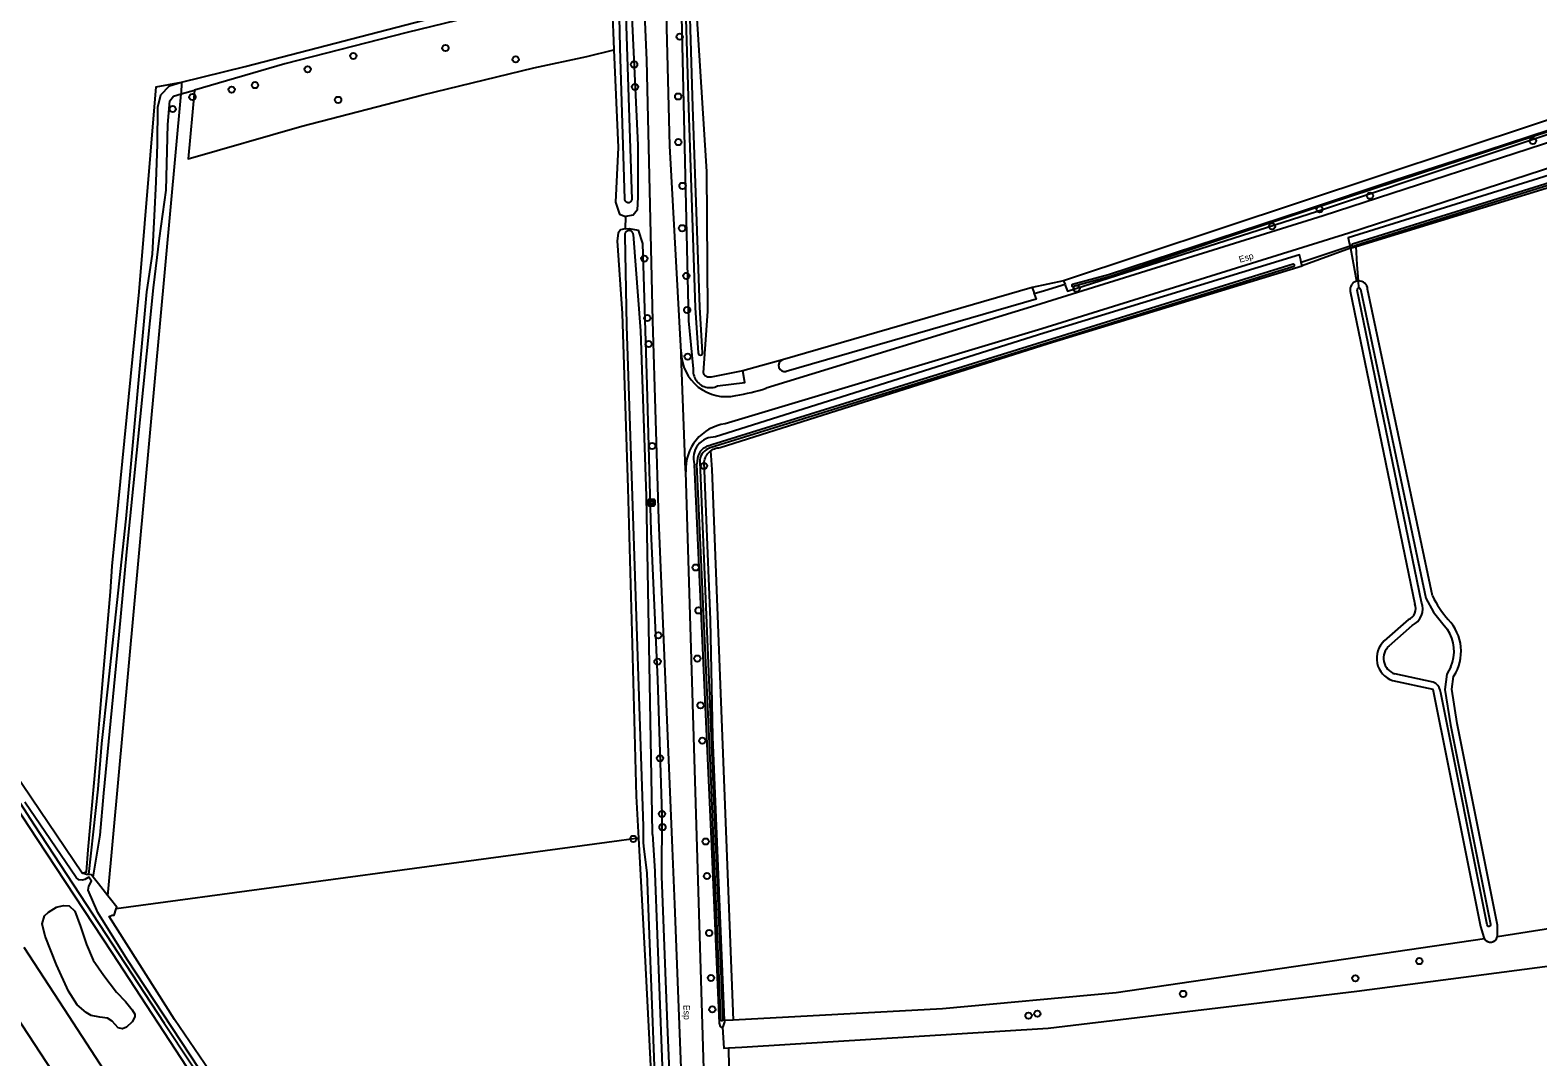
# Model space of a CAD drawing. Extents: x 161389 to 162585, y 388479 to 389761.
# Drawn here: x 161718.1 to 161952.4, y 389269.1 to 389428.7 of the extents above; entities that cross this region are included whole.
import ezdxf

# ---------------------------------------------------------------- set-up
doc = ezdxf.new("R2010")
doc.units = 0
for name, color, linetype in [('IMGEO_Berm_groen', 7, 'Continuous'), ('IMGEO_Boom', 7, 'Continuous'), ('IMGEO_Bouwland', 7, 'Continuous'), ('IMGEO_Duiker', 7, 'Continuous'), ('IMGEO_Grasland_overig', 7, 'Continuous'), ('IMGEO_Groenvoorziening', 7, 'Continuous'), ('IMGEO_Loofbos', 7, 'Continuous'), ('IMGEO_Oever', 7, 'Continuous'), ('IMGEO_Openbare_ruimte_label', 7, 'Continuous'), ('IMGEO_Rijbaan_autoweg', 7, 'Continuous'), ('IMGEO_Rijbaan_lokaal_gesloten', 7, 'Continuous'), ('IMGEO_Verklikker', 7, 'Continuous'), ('IMGEO_Waterloop', 7, 'Continuous')]:
    doc.layers.add(name, color=color, linetype=linetype)

msp = doc.modelspace()

# ---------------------------------------------------------------- linework, layer by layer
at = {"layer": 'IMGEO_Berm_groen'}
for points in [[(161805.93, 389169.69), (161805.38, 389170.88), (161796.59, 389184.9), (161786.72, 389200.2), (161780.32, 389210.09), (161770.77, 389224.55), (161763.88, 389234.87), (161753.41, 389250.95), (161744.22, 389264.76), (161730.82, 389285.29), (161719.23, 389302.92), (161711.24, 389314.99), (161697.13, 389336.75), (161684.88, 389355.19), (161669.65, 389378.34), (161655.09, 389400.11), (161643.66, 389417.21), (161641.39, 389420.35), (161635.2, 389429.39)], [(161723.23, 389292.66), (161724.11, 389292.59), (161725.02, 389291.76), (161725.88, 389289.41), (161726.85, 389286.6), (161727.88, 389284.15), (161729.51, 389281.78), (161731.5, 389279.16), (161732.89, 389277.71), (161733.94, 389276.46), (161734.36, 389275.79), (161734.34, 389275.33), (161733.94, 389274.57), (161733.07, 389273.77), (161732.4, 389273.48), (161731.75, 389273.63), (161730.82, 389274.66), (161730.1, 389275.14), (161728.88, 389275.28), (161727.56, 389275.57), (161726.8, 389276), (161725.37, 389277.24), (161724.04, 389279.35), (161722.16, 389283.42), (161720.39, 389287.87), (161719.92, 389289.8), (161720.3, 389291.03), (161720.93, 389291.64), (161722.16, 389292.38), (161723.23, 389292.66)]]:
    msp.add_lwpolyline(points, dxfattribs=at)
at = {"layer": 'IMGEO_Boom'}
for centre in [(161819.03, 389427.69), (161782.62, 389425.92), (161768.29, 389424.69), (161793.55, 389424.16), (161811.95, 389423.37), (161761.19, 389422.63), (161743.3, 389418.31), (161749.38, 389419.46), (161753.02, 389420.16), (161812.07, 389419.87), (161818.79, 389418.39), (161740.23, 389416.45), (161765.94, 389417.87), (161818.81, 389411.3), (161951.64, 389411.48), (161819.47, 389404.5), (161926.33, 389402.96), (161918.49, 389400.87), (161819.41, 389397.92), (161911.08, 389398.2), (161813.53, 389393.2), (161820.05, 389390.51), (161880.71, 389388.54), (161814, 389383.96), (161820.19, 389385.2), (161814.21, 389379.91), (161820.28, 389377.96), (161814.76, 389364.08), (161822.8, 389360.97), (161821.51, 389345.19), (161821.96, 389338.51), (161815.72, 389334.63), (161815.59, 389330.56), (161821.76, 389331.04), (161822.27, 389323.75), (161822.54, 389318.27), (161815.98, 389315.53), (161816.27, 389306.89), (161816.36, 389304.83), (161811.82, 389303.01), (161823.08, 389302.6), (161823.27, 389297.23), (161823.61, 389288.37), (161933.99, 389284.01), (161823.89, 389281.39), (161924.06, 389281.34), (161897.28, 389278.92), (161824.1, 389276.51), (161873.25, 389275.54), (161874.62, 389275.83)]:
    msp.add_circle(centre, 0.489, dxfattribs=at)
at = {"layer": 'IMGEO_Bouwland'}
for points in [[(161726.15, 389297.7), (161715.57, 389313.31), (161707.77, 389324.88), (161698.25, 389339.67), (161688.44, 389354.59), (161672.44, 389378.43), (161655.6, 389404.47), (161646.13, 389418.95), (161631.46, 389441.6), (161624.51, 389453.44), (161622.16, 389457.73)], [(161828.86, 389375.76), (161823.91, 389374.79), (161823.83, 389374.77), (161823.75, 389374.76), (161823.67, 389374.75), (161823.58, 389374.75), (161823.5, 389374.76), (161823.42, 389374.77), (161823.34, 389374.79), (161823.26, 389374.82), (161823.19, 389374.86), (161823.12, 389374.9), (161823.05, 389374.95), (161822.99, 389375), (161822.93, 389375.06), (161822.88, 389375.13), (161822.83, 389375.2), (161822.8, 389375.27), (161822.76, 389375.35), (161822.74, 389375.42), (161823.39, 389385.03), (161823.24, 389406.73), (161820.45, 389451.02)], [(161989.22, 389426.42), (161878.71, 389389.73)], [(161726.15, 389297.7), (161726.83, 389297.91), (161727.11, 389301.3), (161728.28, 389314.62), (161728.85, 389321.48), (161729.53, 389329.48), (161730.58, 389341.38), (161730.83, 389345.42), (161735.04, 389388.01), (161737.68, 389419.9), (161741.6, 389420.6)], [(161923.3, 389394.84), (161924.15, 389395.1), (161963.67, 389407.22)], [(161923.3, 389394.84), (161915.78, 389392.1)], [(161923.3, 389394.84), (161924.24, 389389.68)], [(161823.84, 389363.32), (161824.03, 389363.45), (161824.22, 389363.56), (161824.43, 389363.65), (161824.64, 389363.72), (161824.86, 389363.77), (161825.09, 389363.81), (161825.31, 389363.82), (161876.28, 389380.01), (161915.78, 389392.1)], [(161878.71, 389389.73), (161873.79, 389388.71)], [(161936.02, 389340.79), (161925.96, 389388.45)], [(161923.24, 389388.13), (161933.27, 389339.5)], [(161834.99, 389377.46), (161828.86, 389375.76)], [(161823.84, 389363.32), (161824, 389360.41), (161827.33, 389274.85)], [(161932.29, 389337.1), (161928.55, 389333.79)], [(161929.83, 389327.61), (161936.11, 389326.26), (161943.5, 389289.4), (161944.01, 389287.68)], [(161946.12, 389287.79), (161946.14, 389287.9), (161946.15, 389289.62), (161939.88, 389320.94), (161939.05, 389326.26), (161939.33, 389328.26)], [(161826.64, 389270.52), (161826.68, 389267.5)]]:
    msp.add_lwpolyline(points, dxfattribs=at)
for centre, radius, start, end in [((161924.59, 389388.36), 1.37, 104.7137, 189.723), ((161924.58, 389388.41), 1.32, 92.7075, 104.9402), ((161924.59, 389388.36), 1.37, 3.618, 93.0607), ((161931.71, 389338.74), 1.74, 289.218, 25.9569), ((161950.09, 389347.57), 15.62, 205.7172, 222.0567), ((161933.32, 389332.16), 7.16, 327.0656, 43.7239), ((161931.03, 389331.08), 3.67, 132.4581, 250.8991), ((161944.99, 389288), 1.03, 197.8827, 210.0954)]:
    msp.add_arc(centre, radius, start, end, dxfattribs=at)
at = {"layer": 'IMGEO_Duiker'}
for points in [[(161924.6, 389388.61), (161924.52, 389389.73), (161924.35, 389392.29), (161924.15, 389395.1), (161924.14, 389395.26)], [(161923.24, 389395.11), (161915.65, 389392.6)], [(161878.94, 389389.15), (161875.71, 389388.18), (161874.14, 389387.71), (161874, 389387.67)]]:
    msp.add_lwpolyline(points, dxfattribs=at)
at = {"layer": 'IMGEO_Grasland_overig'}
msp.add_lwpolyline([(161730.15, 389294.15), (161728.69, 389296.02), (161727.86, 389297.08)], dxfattribs=at)
at = {"layer": 'IMGEO_Groenvoorziening'}
for points in [[(161819.1, 389439.9), (161820.42, 389383.54), (161821.14, 389376.09), (161821.12, 389375.86), (161821.13, 389375.62), (161821.15, 389375.39), (161821.19, 389375.16), (161821.26, 389374.93), (161821.34, 389374.71), (161821.45, 389374.5), (161821.57, 389374.3), (161821.71, 389374.11), (161821.87, 389373.93), (161822.04, 389373.77), (161822.22, 389373.63), (161822.42, 389373.5), (161822.63, 389373.39), (161822.85, 389373.3), (161823.07, 389373.23), (161823.3, 389373.17), (161823.54, 389373.15), (161823.77, 389373.14), (161824.01, 389373.15), (161824.24, 389373.18), (161824.47, 389373.23), (161824.69, 389373.31), (161824.91, 389373.4), (161829.18, 389373.96), (161828.86, 389375.76)], [(161810.03, 389432.1), (161811.04, 389432.11), (161811.61, 389430.85), (161812.54, 389410.84), (161812.53, 389402.73), (161812.43, 389400.71), (161811.8, 389399.94), (161810.6, 389399.73)], [(161878.71, 389389.73), (161878.94, 389389.15), (161879.02, 389388.93), (161879.32, 389388.15), (161918.01, 389400.54), (161989.65, 389424.43), (161989.4, 389425.6), (161989.22, 389426.42)], [(161974.9, 389410.66), (162000, 389418.36), (162011.08, 389421.76), (162010.66, 389422.78), (162010.32, 389423.62), (162000, 389420.42), (161970.06, 389411.11), (161969.32, 389410.88), (161922.91, 389396.45), (161923.11, 389395.64), (161923.24, 389395.11), (161923.3, 389394.84)], [(161810.58, 389397.81), (161811.2, 389397.88), (161812.6, 389397.63), (161813.27, 389395.52), (161813.9, 389373.52), (161814.54, 389350.83), (161815.58, 389327.78), (161816.24, 389306.78), (161816.21, 389297.23), (161817.06, 389274.16), (161818.28, 389246.31), (161819.3, 389221.36), (161819.94, 389195.11), (161820.68, 389179.59), (161820.46, 389177.56), (161819.6, 389176.5), (161814.63, 389171.42), (161811.36, 389168.79)], [(161915.78, 389392.1), (161915.65, 389392.6), (161915.57, 389392.95), (161915.36, 389393.78), (161875.64, 389381.59), (161824.61, 389365.48)], [(161825.98, 389274.78), (161824.18, 389318.85), (161823.81, 389337.04), (161822.83, 389361.54), (161822.84, 389361.61), (161822.88, 389361.83), (161822.94, 389362.05), (161823.02, 389362.26), (161823.11, 389362.47), (161823.23, 389362.66), (161823.36, 389362.85), (161823.5, 389363.02), (161823.66, 389363.18), (161823.84, 389363.32)], [(161821.3, 389361.22), (161823.95, 389301.85), (161825.17, 389274.39), (161825.33, 389273.84), (161825.52, 389273.7), (161825.69, 389273.77)]]:
    msp.add_lwpolyline(points, dxfattribs=at)
msp.add_arc((161824.48, 389362.17), 3.31, 87.6408, 196.6651, dxfattribs=at)
at = {"layer": 'IMGEO_Loofbos'}
for points in [[(161810.03, 389432.1), (161809.55, 389432.13), (161808.68, 389431.62), (161808.59, 389430.65), (161808.7, 389428.38), (161808.81, 389425.67)], [(161743.62, 389419.4), (161742.64, 389408.7), (161760.31, 389413.8), (161779.12, 389418.64), (161796.38, 389422.84), (161804.59, 389424.61), (161808.81, 389425.67)], [(161808.81, 389425.67), (161809.48, 389410.49), (161809.05, 389401.99), (161809.68, 389400.12), (161810.6, 389399.73)], [(161730.15, 389294.15), (161741.53, 389418.8)], [(161810.58, 389397.81), (161809.81, 389397.68), (161809.45, 389397.13), (161809.29, 389395.96), (161810.08, 389384.67), (161810.96, 389357.54), (161811.62, 389333.26), (161812.24, 389309.63), (161812.61, 389303.11)], [(161810.6, 389399.73), (161810.58, 389397.81)], [(161812.61, 389303.11), (161809.61, 389302.69), (161731.43, 389292.15)], [(161812.61, 389303.11), (161813.67, 389283.96), (161814.96, 389258.6), (161815.63, 389234.8), (161816.34, 389210.58), (161816.83, 389187.25), (161816.97, 389183.18), (161816.58, 389180.95), (161815.73, 389179.37), (161808.71, 389172.73)], [(161731.43, 389292.15), (161731.52, 389292.41), (161730.57, 389293.63), (161730.15, 389294.15)], [(161808.71, 389172.73), (161808.45, 389172.6), (161808.05, 389172.84), (161806.22, 389175.7), (161794.79, 389192.93), (161787.21, 389204.76), (161779.18, 389216.98), (161773.08, 389226.19), (161767.84, 389233.93), (161749.05, 389262.41), (161740.53, 389274.94), (161730.33, 389290.93), (161730.81, 389291.13), (161731.13, 389291.16), (161731.43, 389292.15)], [(161985.68, 389294.02), (161946.12, 389287.79)], [(161944.1, 389287.48), (161886.85, 389279.08), (161859.89, 389276.6), (161827.33, 389274.85)], [(161826.64, 389270.52), (161828.69, 389270.64), (161876.31, 389273.61), (161924.26, 389279.34), (161983.5, 389287.11)], [(161825.98, 389274.78), (161825.99, 389274.56), (161825.73, 389273.79), (161825.69, 389273.77)], [(161825.69, 389273.77), (161825.87, 389270.47), (161826.64, 389270.52)], [(161827.33, 389274.85), (161825.98, 389274.78)]]:
    msp.add_lwpolyline(points, dxfattribs=at)
msp.add_arc((161945.05, 389288.02), 1.09, 209.7237, 347.8625, dxfattribs=at)
at = {"layer": 'IMGEO_Oever'}
msp.add_lwpolyline([(161727.2, 389297.46), (161726.83, 389297.48), (161726.15, 389297.7)], dxfattribs=at)
at = {"layer": 'IMGEO_Rijbaan_autoweg'}
for points in [[(161816.63, 389132.5), (161811.19, 389140.95), (161805.75, 389149.48), (161799.77, 389158.74), (161793.9, 389167.88), (161787.88, 389177.2), (161781.85, 389186.58), (161776.63, 389194.65), (161771.58, 389202.5), (161766.02, 389211.1), (161760.86, 389219.04), (161755.45, 389227.36), (161750.53, 389234.88), (161745.53, 389242.67), (161741.94, 389248.13), (161735.03, 389258.71), (161728.95, 389268.01), (161723.35, 389276.61), (161717.14, 389286.14)], [(161714.79, 389277.12), (161722.6, 389265.25), (161724.88, 389261.66), (161730.67, 389252.82), (161737.55, 389242.3), (161742.39, 389234.81), (161748.81, 389225.08), (161753.73, 389217.54), (161759.33, 389208.91), (161764.28, 389201.25), (161770.07, 389192.3), (161774.84, 389184.87), (161779.62, 389177.42), (161785.41, 389168.46), (161790.7, 389160.26), (161795.13, 389153.43), (161799.61, 389146.4), (161803.82, 389139.78), (161808.61, 389132.34)]]:
    msp.add_lwpolyline(points, dxfattribs=at)
at = {"layer": 'IMGEO_Rijbaan_lokaal_gesloten'}
for points in [[(161796.96, 389513.54), (161799.22, 389508.46), (161802.71, 389500), (161804.33, 389495.22), (161806.16, 389487.18), (161810.15, 389467.29), (161812.54, 389448.61), (161813.4, 389434.81), (161813.89, 389424.04), (161814.81, 389383.51), (161815.76, 389352.66), (161817.88, 389301.55), (161818.24, 389292.85), (161819.9, 389250), (161822.47, 389183.9), (161823.54, 389155.66)], [(161819.27, 389378.64), (161817.52, 389410.72), (161816.99, 389431.15), (161815.8, 389449.75), (161813.64, 389468.06), (161809.67, 389488.19), (161807.11, 389497.5), (161806.15, 389500), (161803.61, 389506.63)], [(162152.81, 389469.35), (162149.94, 389468.39), (162101.79, 389453.37), (162051.71, 389438.12), (162010.92, 389425.7), (162000, 389422.15), (161923.01, 389397.14), (161875.33, 389382.27), (161826.12, 389367.53)], [(162007.84, 389428.69), (162000, 389426.14), (161919.07, 389399.82), (161874.41, 389385.9), (161832.48, 389373.05)], [(161819.99, 389360.06), (161819.95, 389360.35), (161819.25, 389378.23), (161819.27, 389378.64)], [(161823.54, 389155.66), (161826.84, 389155.8), (161825.77, 389184.1), (161823.28, 389250), (161821.73, 389301.74), (161819.99, 389360.06)]]:
    msp.add_lwpolyline(points, dxfattribs=at)
for centre, radius, start, end in [((161826.23, 389378.7), 6.96, 180.5146, 282.7849), ((161821.17, 389409.71), 38.37, 279.9026, 287.1432), ((161827.07, 389360.49), 7.1, 97.711, 183.4599)]:
    msp.add_arc(centre, radius, start, end, dxfattribs=at)
at = {"layer": 'IMGEO_Verklikker'}
for p, q in [((161814.16, 389354.88), (161814.16, 389355.68)), ((161814.16, 389355.68), (161814.16, 389354.88)), ((161814.26, 389355.78), (161815.04, 389355.78)), ((161815.04, 389355.78), (161814.26, 389355.78)), ((161815.14, 389355.68), (161815.14, 389354.88)), ((161815.14, 389354.88), (161815.14, 389355.68)), ((161815.04, 389354.78), (161814.26, 389354.78)), ((161814.26, 389354.78), (161815.04, 389354.78))]:
    msp.add_line(p, q, dxfattribs=at)
for points in [[(161814.26, 389355.51), (161815.04, 389355.51), (161815.04, 389355.04), (161814.26, 389355.04), (161814.26, 389355.51)], [(161814.32, 389355.44), (161814.32, 389355.11), (161814.98, 389355.11), (161814.98, 389355.44), (161814.32, 389355.44)]]:
    msp.add_lwpolyline(points, dxfattribs=at)
for centre, start, end in [((161814.26, 389355.68), 90, 180), ((161814.26, 389355.68), 90, 180), ((161815.04, 389355.68), 0, 90), ((161815.04, 389355.68), 360, 90), ((161814.26, 389354.88), 180, 270), ((161814.26, 389354.88), 180, 270), ((161815.04, 389354.88), 270, 0), ((161815.04, 389354.88), 270, 0)]:
    msp.add_arc(centre, 0.1, start, end, dxfattribs=at)
at = {"layer": 'IMGEO_Waterloop'}
for points in [[(161808.33, 389503.15), (161811.27, 389494.42), (161812.8, 389487.76), (161816.84, 389468.86), (161818.14, 389460.28), (161819.7, 389439.19), (161820.41, 389416.69), (161821.46, 389385.56), (161821.91, 389378.53), (161821.96, 389378.42)], [(161822.58, 389378.61), (161822.14, 389385.64), (161821.08, 389416.78), (161820.39, 389439.29), (161818.82, 389460.36), (161817.52, 389468.95), (161813.47, 389487.84), (161811.95, 389494.51), (161808.86, 389503.38)], [(161618.35, 389457.74), (161624.06, 389449.21), (161633.73, 389434.2), (161644.86, 389417.95), (161688.47, 389351.53), (161694.48, 389342.54), (161718.71, 389305.19), (161738.88, 389274.38), (161763.69, 389237.05), (161784.02, 389205.98), (161793.44, 389191.74), (161803.45, 389175.59), (161807.16, 389170.21)], [(161741.6, 389420.6), (161751.51, 389423.04), (161782.08, 389430.98), (161795.55, 389434.26), (161807.1, 389437.04)], [(161807.42, 389436.2), (161802.27, 389434.35), (161794.13, 389432.6), (161776.69, 389428.35), (161757.68, 389423.46), (161743.62, 389419.4)], [(161810.64, 389430.92), (161811.59, 389402.4), (161811.44, 389402.06), (161811.1, 389401.89), (161811.05, 389401.89), (161811, 389401.89), (161810.96, 389401.89), (161810.91, 389401.9), (161810.86, 389401.92), (161810.82, 389401.94), (161810.77, 389401.96), (161810.73, 389401.99), (161810.7, 389402.02), (161810.66, 389402.05), (161810.63, 389402.09), (161810.6, 389402.12), (161810.57, 389402.17), (161810.55, 389402.21), (161810.53, 389402.26), (161810.52, 389402.3), (161810.51, 389402.35), (161810.51, 389402.4), (161810.51, 389402.45), (161809.8, 389425.98), (161809.66, 389430.77)], [(161988.29, 389424.39), (161988.29, 389424.35), (161988.22, 389424.27), (161988.2, 389424.25), (161988.09, 389424.21), (161970.95, 389418.43), (161944.43, 389409.78), (161916.2, 389400.52), (161885.78, 389390.38), (161880.2, 389388.85), (161880.04, 389388.86), (161880.01, 389388.88), (161880, 389388.9)], [(162009.49, 389421.7), (162009.47, 389421.65), (162009.39, 389421.55), (161970.46, 389409.71), (161969.72, 389409.47), (161924.14, 389395.26), (161923.73, 389395.1), (161923.56, 389395.14), (161923.52, 389395.2), (161923.49, 389395.28), (161923.49, 389395.33), (161923.62, 389395.47), (161969.61, 389409.84), (161970.36, 389410.08)], [(161727.2, 389297.46), (161728.64, 389310.75), (161729.23, 389317.81), (161730.18, 389326.73), (161733.01, 389352.76), (161736.23, 389388.04), (161737.08, 389393.89), (161737.4, 389399.86), (161737.65, 389405.11), (161737.89, 389411), (161737.93, 389416.73), (161738.37, 389418.67), (161739.74, 389420.04), (161741.6, 389420.6)], [(161727.86, 389297.08), (161728.97, 389303.57), (161729.51, 389310.12), (161731.92, 389334.72), (161733.09, 389347.64), (161737.24, 389388.68), (161738.17, 389396.39), (161739.22, 389403.86), (161739.46, 389414.03), (161739.79, 389417.74), (161740.35, 389418.43), (161741.53, 389418.8)], [(161741.6, 389420.6), (161741.53, 389418.8)], [(161741.53, 389418.8), (161743.62, 389419.4)], [(161879.99, 389389.11), (161880.11, 389389.21), (161885.68, 389390.74), (161916.14, 389400.74), (161930.23, 389405.46), (161944.37, 389410), (161970.89, 389418.71)], [(161817.05, 389250), (161815.23, 389297.68), (161815.24, 389297.74), (161815.24, 389297.8), (161815.24, 389297.86), (161815.23, 389297.92), (161815.23, 389297.93), (161814.89, 389302.95), (161814.89, 389303.24), (161814.86, 389303.53), (161814.81, 389303.81), (161814.79, 389303.88), (161813.88, 389356.25), (161812.98, 389381.98), (161811.83, 389396.95), (161811.82, 389397.01), (161811.81, 389397.07), (161811.79, 389397.12), (161811.76, 389397.18), (161811.73, 389397.23), (161811.7, 389397.28), (161811.66, 389397.33), (161811.62, 389397.37), (161811.57, 389397.41), (161811.52, 389397.45), (161811.47, 389397.48), (161811.41, 389397.5), (161811.36, 389397.52), (161811.3, 389397.54), (161811.24, 389397.55), (161811.18, 389397.55), (161811.12, 389397.55), (161811.09, 389397.55), (161811.03, 389397.54), (161810.97, 389397.53), (161810.91, 389397.51), (161810.86, 389397.48), (161810.8, 389397.45), (161810.75, 389397.42), (161810.71, 389397.38), (161810.66, 389397.34), (161810.62, 389397.29), (161810.59, 389397.24), (161810.56, 389397.19), (161810.53, 389397.14), (161810.51, 389397.08), (161810.5, 389397.02), (161810.49, 389396.96), (161810.48, 389396.9), (161810.48, 389396.84), (161810.48, 389396.81), (161810.76, 389382.77), (161813.36, 389304.94), (161813.36, 389304.81), (161813.34, 389304.64), (161813.33, 389302.46), (161813.4, 389301.9), (161813.93, 389297.69), (161815.73, 389250)], [(161823.48, 389364.12), (161824.05, 389364.32), (161914.39, 389392.4), (161914.51, 389392.35)], [(161914.58, 389392.07), (161914.48, 389391.97), (161823.79, 389363.78)], [(161873.79, 389388.71), (161834.99, 389377.46)], [(161873.79, 389388.71), (161874.11, 389387.82), (161874.14, 389387.71), (161874.44, 389386.89), (161835.6, 389375.67)], [(161934.31, 389339.8), (161924.31, 389388.28)], [(161924.87, 389388.43), (161924.9, 389388.25), (161934.99, 389340.4), (161936.22, 389338.26), (161937.65, 389336.43), (161938.35, 389335.57)], [(161823.79, 389363.78), (161823.4, 389363.63)], [(161822.16, 389361.63), (161823.99, 389317.71), (161825.71, 389274.91), (161825.67, 389274.77), (161825.63, 389274.73), (161825.56, 389274.72), (161825.49, 389274.74), (161825.46, 389274.77), (161825.4, 389274.91), (161823.85, 389313.22), (161821.71, 389361.27)], [(161929.3, 389333.02), (161932.88, 389336.18)], [(161938.9, 389329.75), (161938.28, 389328.6), (161937.96, 389326.25), (161938.82, 389320.75), (161945.03, 389289.73), (161945.03, 389289.61), (161945.01, 389289.5), (161944.96, 389289.43), (161944.85, 389289.39), (161944.71, 389289.41), (161944.65, 389289.46), (161944.59, 389289.55), (161944.55, 389289.66), (161937.32, 389325.69), (161937.22, 389326.12)], [(161936.16, 389327.35), (161930.16, 389328.65)], [(161809.98, 389170.84), (161809.96, 389170.81), (161809.66, 389170.57), (161809.04, 389170.31), (161808.41, 389170.22), (161807.98, 389170.39), (161807.49, 389170.89), (161783.67, 389207.7), (161779.21, 389214.37), (161763.63, 389238.22), (161759.34, 389244.71), (161755.55, 389250.27), (161733.15, 389284.27), (161728.59, 389291.56), (161727.11, 389295.04), (161727.21, 389295.67), (161727.58, 389296.45), (161727.17, 389297.06), (161726.55, 389296.7), (161726.17, 389296.6), (161725.62, 389296.66), (161725.22, 389297.01), (161717.23, 389308.71)], [(161727.86, 389297.08), (161727.58, 389297.44), (161727.54, 389297.44), (161727.2, 389297.46)]]:
    msp.add_lwpolyline(points, dxfattribs=at)
for centre, radius, start, end in [((161914.36, 389392.16), 0.234, 336.7846, 51.386), ((161880.3, 389389.01), 0.325, 161.7242, 200.4075), ((161924.59, 389388.35), 0.293, 14.0758, 194.3761), ((161822.29, 389378.56), 0.366, 203.164, 267.6681), ((161822.27, 389378.51), 0.314, 270.6274, 319.7514), ((161822.03, 389378.58), 0.551, 330.9939, 3.6273), ((161835.36, 389376.59), 0.95, 113.342, 284.6185), ((161825.37, 389361.37), 3.66, 153.4094, 181.491), ((161824.48, 389361.45), 2.85, 110.6205, 146.8708), ((161824.26, 389361.71), 2.1, 114.1249, 182.1801), ((161931.75, 389338.73), 2.78, 293.9662, 22.7588), ((161933.32, 389332.16), 6.08, 336.6431, 34.1539), ((161931.03, 389331.09), 2.59, 131.7091, 250.4724), ((161935.55, 389325.76), 1.71, 12.228, 68.8672)]:
    msp.add_arc(centre, radius, start, end, dxfattribs=at)

# ---------------------------------------------------------------- texts
at = {"layer": 'IMGEO_Openbare_ruimte_label'}
for rotation, p in [(16.8584, (161906.12, 389392.54)), (271.9493, (161819.6, 389277.18))]:
    msp.add_text('Esp', height=1, rotation=rotation, dxfattribs=at).set_placement(p)

doc.saveas('drawing.dxf')
